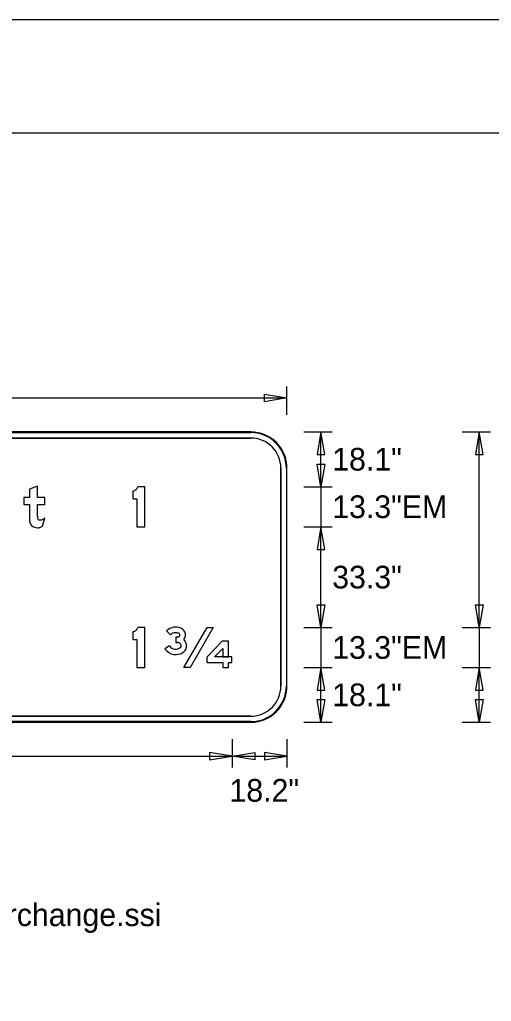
# Model space of a CAD drawing. Extents: x 1806251 to 1809821, y 414895 to 422886.
# Drawn here: x 1809677.789 to 1809679.353, y 415090.976 to 415094.226 of the extents above; entities that cross this region are included whole.
import ezdxf

# ---------------------------------------------------------------- set-up
doc = ezdxf.new("R2010")
doc.units = 0
for name, color, linetype in [('GSBWFILL', 7, 'Continuous'), ('GSCOLORFILL', 7, 'Continuous'), ('GSDIMS', 7, 'Continuous'), ('GSOUTLINE', 7, 'Continuous'), ('GSSHT', 7, 'Continuous')]:
    doc.layers.add(name, color=color, linetype=linetype)

msp = doc.modelspace()

# ---------------------------------------------------------------- linework, layer by layer
at = {"layer": 'GSBWFILL'}
for p, q in [((1809678.5556, 415092.8611), (1809676.6346, 415092.8611)), ((1809676.6346, 415092.8411), (1809678.5556, 415092.8411)), ((1809678.6556, 415092.7411), (1809678.6556, 415092.0201)), ((1809678.6756, 415092.0201), (1809678.6756, 415092.7411)), ((1809677.8656, 415092.5493), (1809677.8726, 415092.5768)), ((1809678.2768, 415092.2031), (1809678.2892, 415092.1899)), ((1809678.2865, 415092.1527), (1809678.2713, 415092.1429)), ((1809678.5556, 415091.9201), (1809676.6348, 415091.9201)), ((1809676.6348, 415091.9001), (1809678.5556, 415091.9001))]:
    msp.add_line(p, q, dxfattribs=at)
for points in [[(1809677.8486, 415092.5821), (1809677.8486, 415092.621), (1809677.8726, 415092.621), (1809677.8726, 415092.6439), (1809677.8486, 415092.6439), (1809677.8486, 415092.6822), (1809677.822, 415092.6721), (1809677.822, 415092.6439), (1809677.8034, 415092.6439), (1809677.8034, 415092.621), (1809677.822, 415092.621), (1809677.822, 415092.574)], [(1809678.1648, 415092.665), (1809678.1648, 415092.6397), (1809678.1785, 415092.6397), (1809678.1785, 415092.5468), (1809678.2047, 415092.5468), (1809678.2047, 415092.6798), (1809678.1816, 415092.6798)], [(1809678.1648, 415092.199), (1809678.1648, 415092.1737), (1809678.1785, 415092.1737), (1809678.1785, 415092.0808), (1809678.2047, 415092.0808), (1809678.2047, 415092.2138), (1809678.1816, 415092.2138)], [(1809678.3135, 415092.1822), (1809678.3068, 415092.1822), (1809678.3068, 415092.1646), (1809678.312, 415092.1646)]]:
    msp.add_lwpolyline(points, dxfattribs=at)
for points in [[(1809678.4106, 415092.2138), (1809678.4311, 415092.2138), (1809678.3544, 415092.0808), (1809678.3339, 415092.0808)], [(1809678.4632, 415092.0808), (1809678.4814, 415092.0808), (1809678.4814, 415092.0983), (1809678.4927, 415092.0983), (1809678.4927, 415092.1161), (1809678.4354, 415092.1161), (1809678.4354, 415092.1161), (1809678.4632, 415092.1446), (1809678.4632, 415092.1161), (1809678.4814, 415092.1161), (1809678.4814, 415092.1682), (1809678.4632, 415092.1682), (1809678.4611, 415092.1682), (1809678.4611, 415092.1682), (1809678.4098, 415092.1153), (1809678.4098, 415092.0983), (1809678.4632, 415092.0983)]]:
    msp.add_lwpolyline(points, close=True, dxfattribs=at)
for centre, radius, start, end in [((1809678.5556, 415092.7411), 0.12, 0, 90), ((1809678.5556, 415092.7411), 0.1, 0, 90), ((1809678.5556, 415092.0201), 0.12, 270, 0), ((1809678.5556, 415092.0201), 0.1, 270, 0)]:
    msp.add_arc(centre, radius, start, end, dxfattribs=at)
for centre, major_axis, ratio, start_param, end_param in [((1809678.1593, 415092.6882), (0, 0.0238), 0.999987, 4.150196, 4.354491), ((1809678.1593, 415092.6882), (0, 0.0238), 0.999987, 3.372996, 3.659448), ((1809678.1593, 415092.6882), (0, 0.0238), 0.999987, 3.659448, 3.945901), ((1809678.1593, 415092.6882), (0, 0.0238), 0.999987, 3.945901, 4.150196), ((1809678.0151, 415092.5821), (0, 0.1665), 0.999998, 1.570796, 1.606005), ((1809677.8736, 415092.574), (0, 0.0516), 0.999998, 1.570796, 1.830698), ((1809677.8446, 415092.5663), (0, 0.0216), 0.999998, 1.830698, 2.869526), ((1809677.8563, 415092.5775), (0, 0.00765), 0.999998, 1.74085, 2.407828), ((1809677.8565, 415092.5778), (0, 0.00801), 0.999998, 2.407828, 3.141593), ((1809677.8565, 415092.6118), (0, 0.042), 0.999998, 3.141593, 3.310762), ((1809677.8478, 415092.5755), (0, 0.0316), 0.999998, 3.427755, 3.738844), ((1809677.8619, 415092.5802), (0, 0.00997), 0.999998, 3.310762, 3.756278), ((1809677.8551, 415092.5899), (0, 0.0218), 0.999998, 3.756278, 4.071638), ((1809677.8486, 415092.5806), (0, 0.0364), 0.999998, 2.869526, 3.141593), ((1809677.8486, 415092.5966), (0, 0.0525), 0.999998, 3.141593, 3.205734), ((1809677.8506, 415092.5658), (0, 0.0216), 0.999998, 3.205734, 3.427755), ((1809678.1593, 415092.2222), (0, 0.0238), 0.999987, 3.372996, 3.659448), ((1809678.1593, 415092.2222), (0, 0.0238), 0.999987, 3.659448, 3.945901), ((1809678.1593, 415092.2222), (0, 0.0238), 0.999987, 3.945901, 4.150196), ((1809678.1593, 415092.2222), (0, 0.0238), 0.999987, 4.150196, 4.354491), ((1809678.3038, 415092.1767), (0, 0.0378), 0.999693, 0.094178, 0.797137), ((1809678.305, 415092.1746), (0, 0.022), 0.999693, 6.227673, 7.083579), ((1809678.307, 415092.1723), (0, 0.0426), 0.999693, 5.926213, 6.440916), ((1809678.3076, 415092.1727), (0, 0.0239), 0.999693, 5.85971, 6.341713), ((1809678.3153, 415092.1892), (0, 0.00577), 0.999693, 4.142367, 5.895423), ((1809678.3138, 415092.1875), (0, 0.026), 0.999693, 5.204635, 5.968169), ((1809678.3155, 415092.189), (0, 0.0238), 0.999693, 4.004903, 5.183127), ((1809678.3124, 415092.1517), (0, 0.0128), 0.999693, 4.87388, 6.314521), ((1809678.3139, 415092.189), (0, 0.00686), 0.999693, 3.075152, 4.265375), ((1809678.3141, 415092.1516), (0, 0.0293), 0.999693, 4.841715, 5.55461), ((1809678.3071, 415092.1674), (0, 0.0434), 0.999693, 2.169132, 3.785997), ((1809678.3071, 415092.1678), (0, 0.0256), 0.999693, 2.204989, 3.805765), ((1809678.3183, 415092.1527), (0, 0.00681), 0.999693, 3.879818, 4.87038), ((1809678.3173, 415092.1532), (0, 0.0259), 0.999693, 3.803202, 4.799291)]:
    msp.add_ellipse(centre, major_axis=major_axis, ratio=ratio, start_param=start_param, end_param=end_param, dxfattribs=at)
at = {"layer": 'GSCOLORFILL'}
for p, q in [((1809678.5556, 415092.8611), (1809676.6346, 415092.8611)), ((1809678.5556, 415092.8611), (1809676.6346, 415092.8611)), ((1809678.5556, 415092.8611), (1809676.6346, 415092.8611)), ((1809676.6346, 415092.8591), (1809678.5556, 415092.8591)), ((1809676.6346, 415092.8411), (1809678.5556, 415092.8411)), ((1809678.6556, 415092.7411), (1809678.6556, 415092.0201)), ((1809678.6736, 415092.7411), (1809678.6736, 415092.0201)), ((1809678.6756, 415092.0201), (1809678.6756, 415092.7411)), ((1809678.6756, 415092.0201), (1809678.6756, 415092.7411)), ((1809678.6756, 415092.0201), (1809678.6756, 415092.7411)), ((1809677.8656, 415092.5493), (1809677.8726, 415092.5768)), ((1809678.2768, 415092.2031), (1809678.2892, 415092.1899)), ((1809678.2865, 415092.1527), (1809678.2713, 415092.1429)), ((1809678.5556, 415091.9021), (1809676.6346, 415091.9021)), ((1809676.6346, 415091.9001), (1809678.5556, 415091.9001)), ((1809676.6346, 415091.9001), (1809678.5556, 415091.9001)), ((1809678.5556, 415091.9201), (1809676.6348, 415091.9201)), ((1809676.6348, 415091.9001), (1809678.5556, 415091.9001))]:
    msp.add_line(p, q, dxfattribs=at)
for points in [[(1809677.8486, 415092.5821), (1809677.8486, 415092.621), (1809677.8726, 415092.621), (1809677.8726, 415092.6439), (1809677.8486, 415092.6439), (1809677.8486, 415092.6822), (1809677.822, 415092.6721), (1809677.822, 415092.6439), (1809677.8034, 415092.6439), (1809677.8034, 415092.621), (1809677.822, 415092.621), (1809677.822, 415092.574)], [(1809678.1648, 415092.665), (1809678.1648, 415092.6397), (1809678.1785, 415092.6397), (1809678.1785, 415092.5468), (1809678.2047, 415092.5468), (1809678.2047, 415092.6798), (1809678.1816, 415092.6798)], [(1809678.1648, 415092.199), (1809678.1648, 415092.1737), (1809678.1785, 415092.1737), (1809678.1785, 415092.0808), (1809678.2047, 415092.0808), (1809678.2047, 415092.2138), (1809678.1816, 415092.2138)], [(1809678.3135, 415092.1822), (1809678.3068, 415092.1822), (1809678.3068, 415092.1646), (1809678.312, 415092.1646)]]:
    msp.add_lwpolyline(points, dxfattribs=at)
for points in [[(1809678.4106, 415092.2138), (1809678.4311, 415092.2138), (1809678.3544, 415092.0808), (1809678.3339, 415092.0808)], [(1809678.4632, 415092.0808), (1809678.4814, 415092.0808), (1809678.4814, 415092.0983), (1809678.4927, 415092.0983), (1809678.4927, 415092.1161), (1809678.4354, 415092.1161), (1809678.4354, 415092.1161), (1809678.4632, 415092.1446), (1809678.4632, 415092.1161), (1809678.4814, 415092.1161), (1809678.4814, 415092.1682), (1809678.4632, 415092.1682), (1809678.4611, 415092.1682), (1809678.4611, 415092.1682), (1809678.4098, 415092.1153), (1809678.4098, 415092.0983), (1809678.4632, 415092.0983)]]:
    msp.add_lwpolyline(points, close=True, dxfattribs=at)
for centre, radius, start, end in [((1809678.5556, 415092.7411), 0.12, 0, 90), ((1809678.5556, 415092.7411), 0.12, 0, 90), ((1809678.5556, 415092.7411), 0.12, 0, 90), ((1809678.5556, 415092.7411), 0.118, 0, 90), ((1809678.5556, 415092.7411), 0.1, 0, 90), ((1809678.5556, 415092.0201), 0.12, 270, 0), ((1809678.5556, 415092.0201), 0.12, 270, 0), ((1809678.5556, 415092.0201), 0.1, 270, 0), ((1809678.5556, 415092.0201), 0.12, 270, 0), ((1809678.5556, 415092.0201), 0.118, 270, 0)]:
    msp.add_arc(centre, radius, start, end, dxfattribs=at)
for centre, major_axis, ratio, start_param, end_param in [((1809678.1593, 415092.6882), (0, 0.0238), 0.999987, 4.150196, 4.354491), ((1809678.1593, 415092.6882), (0, 0.0238), 0.999987, 3.372996, 3.659448), ((1809678.1593, 415092.6882), (0, 0.0238), 0.999987, 3.659448, 3.945901), ((1809678.1593, 415092.6882), (0, 0.0238), 0.999987, 3.945901, 4.150196), ((1809678.0151, 415092.5821), (0, 0.1665), 0.999998, 1.570796, 1.606005), ((1809677.8736, 415092.574), (0, 0.0516), 0.999998, 1.570796, 1.830698), ((1809677.8446, 415092.5663), (0, 0.0216), 0.999998, 1.830698, 2.869526), ((1809677.8563, 415092.5775), (0, 0.00765), 0.999998, 1.74085, 2.407828), ((1809677.8565, 415092.5778), (0, 0.00801), 0.999998, 2.407828, 3.141593), ((1809677.8565, 415092.6118), (0, 0.042), 0.999998, 3.141593, 3.310762), ((1809677.8478, 415092.5755), (0, 0.0316), 0.999998, 3.427755, 3.738844), ((1809677.8619, 415092.5802), (0, 0.00997), 0.999998, 3.310762, 3.756278), ((1809677.8551, 415092.5899), (0, 0.0218), 0.999998, 3.756278, 4.071638), ((1809677.8486, 415092.5806), (0, 0.0364), 0.999998, 2.869526, 3.141593), ((1809677.8486, 415092.5966), (0, 0.0525), 0.999998, 3.141593, 3.205734), ((1809677.8506, 415092.5658), (0, 0.0216), 0.999998, 3.205734, 3.427755), ((1809678.1593, 415092.2222), (0, 0.0238), 0.999987, 3.372996, 3.659448), ((1809678.1593, 415092.2222), (0, 0.0238), 0.999987, 3.659448, 3.945901), ((1809678.1593, 415092.2222), (0, 0.0238), 0.999987, 3.945901, 4.150196), ((1809678.1593, 415092.2222), (0, 0.0238), 0.999987, 4.150196, 4.354491), ((1809678.3038, 415092.1767), (0, 0.0378), 0.999693, 0.094178, 0.797137), ((1809678.305, 415092.1746), (0, 0.022), 0.999693, 6.227673, 7.083579), ((1809678.307, 415092.1723), (0, 0.0426), 0.999693, 5.926213, 6.440916), ((1809678.3076, 415092.1727), (0, 0.0239), 0.999693, 5.85971, 6.341713), ((1809678.3153, 415092.1892), (0, 0.00577), 0.999693, 4.142367, 5.895423), ((1809678.3138, 415092.1875), (0, 0.026), 0.999693, 5.204635, 5.968169), ((1809678.3155, 415092.189), (0, 0.0238), 0.999693, 4.004903, 5.183127), ((1809678.3124, 415092.1517), (0, 0.0128), 0.999693, 4.87388, 6.314521), ((1809678.3139, 415092.189), (0, 0.00686), 0.999693, 3.075152, 4.265375), ((1809678.3141, 415092.1516), (0, 0.0293), 0.999693, 4.841715, 5.55461), ((1809678.3071, 415092.1674), (0, 0.0434), 0.999693, 2.169132, 3.785997), ((1809678.3071, 415092.1678), (0, 0.0256), 0.999693, 2.204989, 3.805765), ((1809678.3183, 415092.1527), (0, 0.00681), 0.999693, 3.879818, 4.87038), ((1809678.3173, 415092.1532), (0, 0.0259), 0.999693, 3.803202, 4.799291)]:
    msp.add_ellipse(centre, major_axis=major_axis, ratio=ratio, start_param=start_param, end_param=end_param, dxfattribs=at)
at = {"layer": 'GSDIMS'}
for p, q in [((1809678.6756, 415092.9173), (1809678.6756, 415093.0111)), ((1809676.5146, 415092.9736), (1809678.6756, 415092.9736)), ((1809678.7318, 415092.8611), (1809678.8256, 415092.8611)), ((1809678.7881, 415092.6798), (1809678.7881, 415092.8611)), ((1809679.2568, 415092.8611), (1809679.3506, 415092.8611)), ((1809679.3131, 415092.2138), (1809679.3131, 415092.8611)), ((1809678.7318, 415092.6798), (1809678.8256, 415092.6798)), ((1809678.7318, 415092.6798), (1809678.8256, 415092.6798)), ((1809678.7881, 415092.6798), (1809678.7881, 415092.5468)), ((1809678.7318, 415092.5468), (1809678.8256, 415092.5468)), ((1809678.7318, 415092.5468), (1809678.8256, 415092.5468)), ((1809678.7881, 415092.2138), (1809678.7881, 415092.5468)), ((1809678.7318, 415092.2138), (1809678.8256, 415092.2138)), ((1809678.7318, 415092.2138), (1809678.8256, 415092.2138)), ((1809678.7881, 415092.2138), (1809678.7881, 415092.0808)), ((1809679.2568, 415092.2138), (1809679.3506, 415092.2138)), ((1809679.2568, 415092.2138), (1809679.3506, 415092.2138)), ((1809679.3131, 415092.2138), (1809679.3131, 415092.0808)), ((1809678.7318, 415092.0808), (1809678.8256, 415092.0808)), ((1809678.7318, 415092.0808), (1809678.8256, 415092.0808)), ((1809678.7881, 415091.9001), (1809678.7881, 415092.0808)), ((1809679.2568, 415092.0808), (1809679.3506, 415092.0808)), ((1809679.2568, 415092.0808), (1809679.3506, 415092.0808)), ((1809679.3131, 415091.9001), (1809679.3131, 415092.0808)), ((1809678.7318, 415091.9001), (1809678.8256, 415091.9001)), ((1809679.2568, 415091.9001), (1809679.3506, 415091.9001)), ((1809678.4936, 415091.8438), (1809678.4936, 415091.7501)), ((1809678.4936, 415091.8438), (1809678.4936, 415091.7501)), ((1809678.6756, 415091.8438), (1809678.6756, 415091.7501)), ((1809676.6968, 415091.7876), (1809678.4936, 415091.7876)), ((1809678.4936, 415091.7876), (1809678.6756, 415091.7876))]:
    msp.add_line(p, q, dxfattribs=at)
for points in [[(1809678.6756, 415092.9736), (1809678.6006, 415092.9611), (1809678.6006, 415092.9861)], [(1809678.7881, 415092.8611), (1809678.7756, 415092.7861), (1809678.8006, 415092.7861)], [(1809679.3131, 415092.8611), (1809679.3006, 415092.7861), (1809679.3256, 415092.7861)], [(1809678.7881, 415092.6798), (1809678.7756, 415092.7548), (1809678.8006, 415092.7548)], [(1809678.7881, 415092.5468), (1809678.7756, 415092.4718), (1809678.8006, 415092.4718)], [(1809678.7881, 415092.2138), (1809678.7756, 415092.2888), (1809678.8006, 415092.2888)], [(1809679.3131, 415092.2138), (1809679.3006, 415092.2888), (1809679.3256, 415092.2888)], [(1809678.7881, 415092.0808), (1809678.7756, 415092.0058), (1809678.8006, 415092.0058)], [(1809679.3131, 415092.0808), (1809679.3006, 415092.0058), (1809679.3256, 415092.0058)], [(1809678.7881, 415091.9001), (1809678.7756, 415091.9751), (1809678.8006, 415091.9751)], [(1809679.3131, 415091.9001), (1809679.3006, 415091.9751), (1809679.3256, 415091.9751)], [(1809678.4936, 415091.7876), (1809678.4186, 415091.8001), (1809678.4186, 415091.7751)], [(1809678.4936, 415091.7876), (1809678.5686, 415091.8001), (1809678.5686, 415091.7751)], [(1809678.6756, 415091.7876), (1809678.6006, 415091.8001), (1809678.6006, 415091.7751)]]:
    msp.add_lwpolyline(points, close=True, dxfattribs=at)
at = {"layer": 'GSOUTLINE'}
for p, q in [((1809678.5556, 415092.8611), (1809676.6346, 415092.8611)), ((1809678.5556, 415092.8411), (1809676.6346, 415092.8411)), ((1809678.6556, 415092.0201), (1809678.6556, 415092.7411)), ((1809678.6756, 415092.0201), (1809678.6756, 415092.7411)), ((1809677.8656, 415092.5493), (1809677.8726, 415092.5768)), ((1809678.2768, 415092.2031), (1809678.2892, 415092.1899)), ((1809678.2865, 415092.1527), (1809678.2713, 415092.1429)), ((1809676.6346, 415091.9201), (1809678.5556, 415091.9201)), ((1809676.6346, 415091.9001), (1809678.5556, 415091.9001))]:
    msp.add_line(p, q, dxfattribs=at)
for points in [[(1809677.8486, 415092.5821), (1809677.8486, 415092.621), (1809677.8726, 415092.621), (1809677.8726, 415092.6439), (1809677.8486, 415092.6439), (1809677.8486, 415092.6822), (1809677.822, 415092.6721), (1809677.822, 415092.6439), (1809677.8034, 415092.6439), (1809677.8034, 415092.621), (1809677.822, 415092.621), (1809677.822, 415092.574)], [(1809678.1648, 415092.665), (1809678.1648, 415092.6397), (1809678.1785, 415092.6397), (1809678.1785, 415092.5468), (1809678.2047, 415092.5468), (1809678.2047, 415092.6798), (1809678.1816, 415092.6798)], [(1809678.1648, 415092.199), (1809678.1648, 415092.1737), (1809678.1785, 415092.1737), (1809678.1785, 415092.0808), (1809678.2047, 415092.0808), (1809678.2047, 415092.2138), (1809678.1816, 415092.2138)], [(1809678.3135, 415092.1822), (1809678.3068, 415092.1822), (1809678.3068, 415092.1646), (1809678.312, 415092.1646)]]:
    msp.add_lwpolyline(points, dxfattribs=at)
for points in [[(1809678.4106, 415092.2138), (1809678.4311, 415092.2138), (1809678.3544, 415092.0808), (1809678.3339, 415092.0808)], [(1809678.4814, 415092.0808), (1809678.4814, 415092.0983), (1809678.4927, 415092.0983), (1809678.4927, 415092.1161), (1809678.4814, 415092.1161), (1809678.4814, 415092.1682), (1809678.4632, 415092.1682), (1809678.4611, 415092.1682), (1809678.4611, 415092.1682), (1809678.4098, 415092.1153), (1809678.4098, 415092.0983), (1809678.4632, 415092.0983), (1809678.4632, 415092.0808)], [(1809678.4632, 415092.1446), (1809678.4632, 415092.1161), (1809678.4354, 415092.1161)]]:
    msp.add_lwpolyline(points, close=True, dxfattribs=at)
for centre, radius, start, end in [((1809678.5556, 415092.7411), 0.12, 0, 90), ((1809678.5556, 415092.7411), 0.1, 0, 90), ((1809678.5556, 415092.0201), 0.12, 270, 0), ((1809678.5556, 415092.0201), 0.1, 270, 0)]:
    msp.add_arc(centre, radius, start, end, dxfattribs=at)
for centre, major_axis, ratio, start_param, end_param in [((1809678.1593, 415092.6882), (0, 0.0238), 0.999987, 4.150196, 4.354491), ((1809678.1593, 415092.6882), (0, 0.0238), 0.999987, 3.372996, 3.659448), ((1809678.1593, 415092.6882), (0, 0.0238), 0.999987, 3.659448, 3.945901), ((1809678.1593, 415092.6882), (0, 0.0238), 0.999987, 3.945901, 4.150196), ((1809678.0151, 415092.5821), (0, 0.1665), 0.999998, 1.570796, 1.606005), ((1809677.8736, 415092.574), (0, 0.0516), 0.999998, 1.570796, 1.830698), ((1809677.8446, 415092.5663), (0, 0.0216), 0.999998, 1.830698, 2.869526), ((1809677.8563, 415092.5775), (0, 0.00765), 0.999998, 1.74085, 2.407828), ((1809677.8565, 415092.5778), (0, 0.00801), 0.999998, 2.407828, 3.141593), ((1809677.8565, 415092.6118), (0, 0.042), 0.999998, 3.141593, 3.310762), ((1809677.8478, 415092.5755), (0, 0.0316), 0.999998, 3.427755, 3.738844), ((1809677.8619, 415092.5802), (0, 0.00998), 0.999998, 3.310762, 3.756278), ((1809677.8551, 415092.5899), (0, 0.0218), 0.999998, 3.756278, 4.071638), ((1809677.8486, 415092.5806), (0, 0.0364), 0.999998, 2.869526, 3.141593), ((1809677.8486, 415092.5966), (0, 0.0525), 0.999998, 3.141593, 3.205734), ((1809677.8506, 415092.5658), (0, 0.0216), 0.999998, 3.205734, 3.427755), ((1809678.1593, 415092.2222), (0, 0.0238), 0.999987, 3.372996, 3.659448), ((1809678.1593, 415092.2222), (0, 0.0238), 0.999987, 3.659448, 3.945901), ((1809678.1593, 415092.2222), (0, 0.0238), 0.999987, 3.945901, 4.150196), ((1809678.1593, 415092.2222), (0, 0.0238), 0.999987, 4.150196, 4.354491), ((1809678.3038, 415092.1767), (0, 0.0378), 0.999693, 0.094178, 0.797137), ((1809678.305, 415092.1746), (0, 0.022), 0.999693, 6.227673, 7.083579), ((1809678.307, 415092.1723), (0, 0.0426), 0.999693, 5.926213, 6.440916), ((1809678.3076, 415092.1727), (0, 0.0239), 0.999693, 5.85971, 6.341713), ((1809678.3153, 415092.1892), (0, 0.00577), 0.999693, 4.142367, 5.895423), ((1809678.3138, 415092.1875), (0, 0.026), 0.999693, 5.204635, 5.968169), ((1809678.3155, 415092.189), (0, 0.0238), 0.999693, 4.004903, 5.183127), ((1809678.3124, 415092.1517), (0, 0.0128), 0.999693, 4.87388, 6.314521), ((1809678.3139, 415092.189), (0, 0.00686), 0.999693, 3.075152, 4.265375), ((1809678.3141, 415092.1516), (0, 0.0293), 0.999693, 4.841715, 5.55461), ((1809678.3071, 415092.1674), (0, 0.0434), 0.999693, 2.169132, 3.785997), ((1809678.3071, 415092.1678), (0, 0.0256), 0.999693, 2.204989, 3.805765), ((1809678.3183, 415092.1527), (0, 0.00681), 0.999693, 3.879818, 4.87038), ((1809678.3173, 415092.1532), (0, 0.0259), 0.999693, 3.803202, 4.799291)]:
    msp.add_ellipse(centre, major_axis=major_axis, ratio=ratio, start_param=start_param, end_param=end_param, dxfattribs=at)
at = {"layer": 'GSSHT'}
msp.add_line((1809672.1349, 415094.2262), (1809684.8891, 415094.2262), dxfattribs=at)
msp.add_lwpolyline([(1809672.634, 415093.8512), (1809684.6381, 415093.8512), (1809684.6381, 415086.3475), (1809672.634, 415086.3475)], close=True, dxfattribs=at)

# ---------------------------------------------------------------- texts
at = {"layer": 'GSDIMS'}
for s, p in [('18.1"', (1809678.8256, 415092.7333)), ('13.3"EM', (1809678.8256, 415092.5761)), ('33.3"', (1809678.8256, 415092.3431)), ('13.3"EM', (1809678.8256, 415092.1101)), ('18.1"', (1809678.8256, 415091.9533)), ('18.2"', (1809678.4851, 415091.6371)), ('Panel Style: guide_fwy_interchange.ssi', (1809676.5146, 415091.2251))]:
    msp.add_text(s, height=0.075, dxfattribs=at).set_placement(p)

doc.saveas('drawing.dxf')
